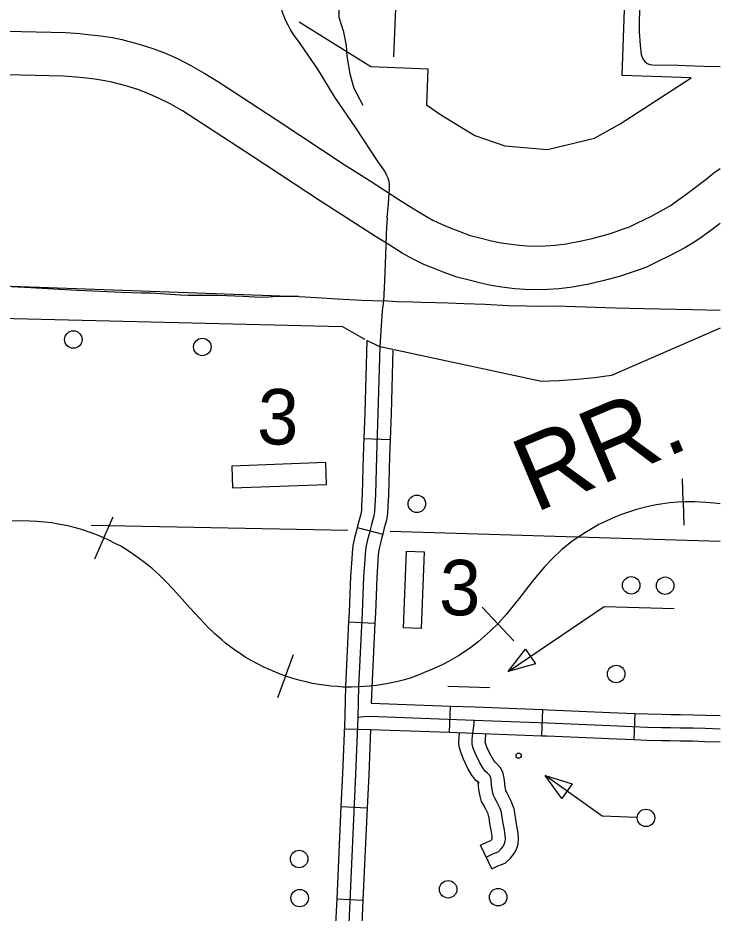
# Model space of a CAD drawing. Extents: x 653372 to 905732, y 627442 to 787275.
# Drawn here: x 724659 to 728673, y 770351 to 775467 of the extents above; entities that cross this region are included whole.
import ezdxf

# ---------------------------------------------------------------- set-up
doc = ezdxf.new("R2010")
doc.units = 0
for name, color, linetype in [('15', 7, 'Continuous'), ('32', 7, 'Continuous'), ('33', 7, 'Continuous'), ('34', 7, 'Continuous'), ('35', 7, 'Continuous'), ('4', 7, 'Continuous'), ('40', 7, 'Continuous'), ('45', 7, 'Continuous'), ('5', 7, 'Continuous'), ('56', 7, 'Continuous'), ('57', 7, 'Continuous'), ('6', 7, 'Continuous')]:
    doc.layers.add(name, color=color, linetype=linetype)

msp = doc.modelspace()

# ---------------------------------------------------------------- linework, layer by layer
at = {"layer": '15'}
for points in [[(724466.8, 775392.5), (724678.8, 775390.2), (724933.6, 775383.5), (725013.7, 775377.2), (725058.8, 775373), (725132.5, 775364.1), (725198.9, 775354.3), (725252.4, 775343.4), (725344.1, 775319.3), (725424.3, 775294.5), (725493.5, 775269.1), (725570.4, 775234.2), (725646.9, 775195.9), (725728.1, 775149.8), (725804.9, 775101.2), (726135.6, 774886.8), (726524.5, 774630.1), (726673.4, 774535.3), (726835.9, 774429.9), (726913.4, 774382.4), (726985.1, 774337.4), (727031.3, 774310.5), (727080.3, 774287.3), (727119.8, 774271.4), (727184.7, 774246.4), (727243.8, 774224.2), (727306.6, 774207.7), (727366.8, 774193.1), (727410.5, 774184.3), (727462.6, 774175.3), (727525.7, 774167.6), (727570.5, 774163.8), (727618.7, 774162.4), (727673.1, 774164), (727730.5, 774168.1), (727792.2, 774175.1), (727871, 774190.2), (727941.2, 774206.8), (728033.3, 774231.6), (728072.6, 774244.2), (728119.7, 774260.9), (728155, 774273.8), (728201.6, 774295.8), (728277.4, 774332.6), (728348.9, 774371.7), (728393.7, 774397.5), (728424.2, 774418.8), (728476.5, 774457.2), (728592.3, 774546.3), (728636.5, 774581.6), (728672.8, 774606)], [(728672.8, 774292.8), (728626.7, 774257.3), (728569.7, 774215.5), (728528, 774186.4), (728471.4, 774153.7), (728391.9, 774110.3), (728309.6, 774070.3), (728251.5, 774042.9), (728204.4, 774025.7), (728152.6, 774007.3), (728104.1, 773991.8), (728002.5, 773964.4), (727923.2, 773945.6), (727829.9, 773927.8), (727753.6, 773919.1), (727685.7, 773914.2), (727618.6, 773912.2), (727556.3, 773914.1), (727500, 773918.8), (727425.9, 773927.9), (727364.5, 773938.6), (727312.7, 773949), (727245.3, 773965.4), (727167.9, 773985.7), (727095.8, 774012.8), (727028.2, 774038.8), (726980, 774058.2), (726914.7, 774089.2), (726855.8, 774123.4), (726781.7, 774169.8), (726702.5, 774218.4), (726538.2, 774325), (726388.5, 774420.3), (725998.7, 774677.6), (725670.1, 774890.7), (725599.4, 774935.4), (725529.2, 774975.3), (725462.9, 775008.4), (725398.6, 775037.6), (725344.2, 775057.6), (725275.4, 775078.9), (725195.6, 775099.8), (725155.5, 775108), (725099.3, 775116.3), (725032.2, 775124.4), (724992.3, 775128.1), (724920.6, 775133.7), (724674.1, 775140.2), (724462.5, 775142.5)]]:
    msp.add_lwpolyline(points, dxfattribs=at)
at = {"layer": '32'}
for p, q in [((726636.9, 773063), (726786.8, 773057.4)), ((726599, 772553.9), (726744.5, 772517.3)), ((726549.6, 772015), (726699.4, 772007.6)), ((727126.8, 771384.4), (727132.2, 771534.3)), ((727654.2, 771364.3), (727660, 771514.2)), ((728181.6, 771342.2), (728187.7, 771492.1)), ((726524.5, 771404.4), (726674.4, 771400.7)), ((726505.8, 770959.7), (726655.7, 770952.8)), ((726481.4, 770432.3), (726631.2, 770425.3))]:
    msp.add_line(p, q, dxfattribs=at)
for points in [[(726265.3, 773873.9), (726222.9, 773875.2), (726178.4, 773875.2), (726141.5, 773874.2), (726093.8, 773871.4), (726049.3, 773870), (726011.1, 773870.5), (725946.5, 773874.5), (725852.1, 773878.7), (725798.6, 773881), (725757.6, 773880.8), (725683.9, 773881), (725631.8, 773880.4), (725588.5, 773883.1), (725532.2, 773885.5), (725474, 773890.7), (725417.8, 773893.8), (725363.6, 773894.8), (725251.1, 773898.1), (725087, 773905.8), (724999.4, 773908.5), (724863.4, 773916.7), (724733, 773924.8), (724624.7, 773929.5)], [(726726.9, 773588), (726717.3, 773207.6), (726708.1, 772962.1), (726702.5, 772743.5), (726698.7, 772679.3), (726697.7, 772643.7), (726692.2, 772613.6), (726680.9, 772571.8), (726667.4, 772518.2), (726656, 772476.5), (726647.6, 772440.1), (726643.8, 772403.6), (726641.9, 772370.7), (726635.3, 772272.9), (726627.3, 772068.1), (726606.3, 771643.8), (726602, 771470.9), (726589.5, 771145.1), (726547.9, 770247.3)], [(726801.5, 773571.9), (726726.9, 773588), (726652.8, 773623.1), (726642.4, 773210), (726636.9, 773063)], [(726801.5, 773571.9), (726792.3, 773205.3), (726786.8, 773057.4)], [(726636.9, 773063), (726633.2, 772964.5), (726627.6, 772746.7), (726623.8, 772682.7), (726622.9, 772651.6), (726619, 772630.2), (726608.3, 772590.8), (726599, 772553.9)], [(726786.8, 773057.4), (726783.1, 772959.8), (726777.4, 772740.3), (726773.7, 772676), (726772.5, 772635.8), (726765.4, 772597.1), (726753.4, 772552.9), (726744.5, 772517.3)], [(726599, 772553.9), (726594.8, 772537.2), (726583.3, 772494.7), (726573.5, 772452.5), (726569, 772409.7), (726567, 772375.4), (726560.4, 772276.9), (726552.4, 772071.4), (726549.6, 772015)], [(726744.5, 772517.3), (726739.9, 772499.3), (726728.8, 772458.2), (726721.7, 772427.7), (726718.6, 772397.5), (726716.7, 772366), (726710.2, 772268.9), (726702.2, 772064.8), (726699.4, 772007.6)], [(726549.6, 772015), (726531.4, 771646.5), (726527.4, 771485.7)], [(726699.4, 772007.6), (726681.3, 771641), (726679, 771550.7)], [(726679, 771550.7), (727132.2, 771534.3)], [(727132.2, 771534.3), (727270.5, 771529.3), (727660, 771514.2)], [(726527.4, 771485.7), (726527.1, 771473.2), (726514.6, 771148.3), (726505.8, 770959.7)], [(727660, 771514.2), (727690, 771513), (728089, 771496.1), (728187.7, 771492.1)], [(728187.7, 771492.1), (728259.4, 771489.1), (728340.8, 771487.3), (728391.1, 771486.4), (728446.8, 771485.3), (728520.9, 771484.4), (728590.1, 771482.3), (728672.8, 771479.8)], [(726602, 771470.9), (726619.5, 771472.6), (726638, 771474.5), (726666.3, 771476.1), (727267.7, 771454.3), (727687, 771438), (728085.8, 771421.2), (728257, 771414.2), (728339.3, 771412.3), (728389.7, 771411.4), (728445.5, 771410.4), (728519.2, 771409.4), (728587.8, 771407.3), (728672.8, 771404.8)], [(726674.4, 771400.7), (726664.5, 771141.9), (726655.7, 770952.8)], [(726674.4, 771400.7), (727126.8, 771384.4)], [(727126.8, 771384.4), (727264.9, 771379.4), (727654.2, 771364.3)], [(727654.2, 771364.3), (727684, 771363.1), (728082.7, 771346.2), (728181.6, 771342.2)], [(728181.6, 771342.2), (728254.7, 771339.2), (728337.8, 771337.3), (728388.3, 771336.4), (728444.3, 771335.4), (728517.6, 771334.4), (728585.6, 771332.3), (728672.8, 771329.7)], [(726505.8, 770959.7), (726481.4, 770432.3)], [(726655.7, 770952.8), (726631.2, 770425.3)], [(726481.4, 770432.3), (726473.1, 770252.6), (726470.6, 770227.2), (726452, 770227.2), (726380, 770229.4), (726320.4, 770228.4), (726271.9, 770229.4)], [(726631.2, 770425.3), (726622.7, 770242), (726617.5, 770186.8)]]:
    msp.add_lwpolyline(points, dxfattribs=at)
at = {"layer": '33'}
for points in [[(726769.2, 774324.1), (726777.5, 774403.9), (726783.3, 774491.2), (726783.9, 774512.7), (726780.6, 774532.7), (726776.3, 774550.3), (726768.8, 774566.4), (726756.1, 774590.6), (726718.7, 774644.2), (726591, 774838.1), (726470.7, 775013.5)], [(726769.2, 774324.1), (726768.3, 774294.9), (726765.7, 774268.4), (726763.6, 774230.9), (726760.1, 774112.9), (726753.7, 773962), (726748.9, 773849.2)], [(728672.8, 773794.2), (728514.5, 773798.6), (728234.7, 773804.6), (728074.2, 773807.8), (727902.7, 773813), (727728, 773819), (727625.7, 773818.1), (727566.9, 773819.1), (727462, 773821.4), (727329.1, 773829.4), (727210.8, 773833.7), (727117.1, 773837.4), (727048.8, 773838.6), (726963.8, 773841.2), (726916.2, 773842.6), (726825.1, 773844.5), (726748.9, 773849.2)]]:
    msp.add_lwpolyline(points, dxfattribs=at)
at = {"layer": '34'}
for points in [[(728215.6, 775916.9), (728210.8, 775388.2), (728215.3, 775311.3), (728222.2, 775257.4), (728230.9, 775232.4), (728240.7, 775219.3), (728256.5, 775206.9), (728270.9, 775201.4), (728283.6, 775198.4), (728324.5, 775197.2), (728396.1, 775198.4), (728473.6, 775195.3), (728581.7, 775190.3), (728672.8, 775188.4)], [(726470.7, 775013.5), (726373.7, 775173.7), (726321.2, 775249.2), (726267.8, 775326.3), (726238, 775366.2), (726216.1, 775401.8), (726203.2, 775425.3), (726190.5, 775451.1), (726180.1, 775475.3), (726172.7, 775492.2), (726167, 775510.9)], [(724088.8, 773952.5), (726265.3, 773873.9), (726298.3, 773873), (726396.1, 773866.5), (726483.6, 773861.1), (726625.2, 773854.8), (726748.9, 773849.2)], [(726748.9, 773849.2), (726741.3, 773793), (726735.1, 773707), (726726.9, 773588)]]:
    msp.add_lwpolyline(points, dxfattribs=at)
at = {"layer": '35'}
msp.add_lwpolyline([(726632.2, 774965.6), (726580.7, 775064.2), (726559.1, 775144.9), (726541.5, 775250), (726537.4, 775308.4), (726521.7, 775385.1), (726495.9, 775469.9), (726496.8, 775574.5), (726508, 775730.5), (726515.7, 775767.3), (726546.3, 775807.8), (726564.4, 775902.1), (726611.4, 776106.9), (726670.5, 776216.9), (726684.1, 776304.7), (726738.1, 776513.5)], dxfattribs=at)
at = {"layer": '4'}
for points in [[(726544.1, 772536.7), (725077.4, 772565.5)], [(728672.8, 772474.5), (726787.1, 772531.2)]]:
    msp.add_lwpolyline(points, dxfattribs=at)
at = {"layer": '40'}
for p, q in [((728462.2, 772700.5), (728458.2, 772832.4)), ((728462.2, 772700.5), (728466.1, 772568.5)), ((725150.2, 772495.2), (725203.4, 772616)), ((725150.2, 772495.2), (725097.1, 772374.4)), ((727403.2, 772003.5), (727312.6, 772099.6)), ((727403.2, 772003.5), (727493.7, 771907.4)), ((726188.6, 771705.1), (726234.5, 771828.8)), ((726188.6, 771705.1), (726142.7, 771581.3))]:
    msp.add_line(p, q, dxfattribs=at)
for points in [[(728672.8, 772689.5), (728638.9, 772693.9), (728593.4, 772698.1), (728558.9, 772700.1), (728526.7, 772701.4), (728473, 772700.8), (728430.6, 772699.5), (728382.9, 772694.9), (728333.7, 772688.5), (728307.3, 772684.2), (728254.5, 772672.5), (728195.8, 772657.8), (728150.1, 772643), (728109.8, 772628.7), (728071.7, 772614), (727979.8, 772570.9), (727904.2, 772526), (727833.5, 772479.6), (727768.9, 772428.2), (727713.3, 772376.4), (727668.2, 772329.2), (727597.8, 772246.8), (727522.7, 772147.1), (727449.3, 772057.1), (727406.9, 772007), (727361.2, 771964), (727326.3, 771933.2), (727290.7, 771901.6), (727247.1, 771868.6), (727177.1, 771821.8), (727124.2, 771791.5), (727083.3, 771769.8), (727029.2, 771745.1), (726978.3, 771723.4), (726946.3, 771710.5), (726901.1, 771693.9), (726860.5, 771682.6), (726830.1, 771673.8), (726784.7, 771664.1), (726745.7, 771656.9), (726707.8, 771651.8), (726671.3, 771647.7), (726609, 771643.7), (726566.3, 771642.6), (726518.1, 771642.6), (726485.6, 771645.3), (726448, 771648.2), (726409.6, 771653.2), (726365.8, 771659.7), (726342.4, 771663.8), (726314, 771670.2), (726264.1, 771681.8), (726224.6, 771693.7), (726190.2, 771704.5), (726158.7, 771716.2), (726131.3, 771727), (726104.2, 771738.6), (726061.8, 771757.9), (726031.7, 771773.3), (725991.8, 771794.6), (725958.1, 771814), (725929.6, 771833.9), (725899.7, 771853.6), (725868.5, 771876.7), (725845.8, 771894), (725824.1, 771912.3), (725784.6, 771947.5), (725747.2, 771983.3), (725700.2, 772031.9), (725641.1, 772095.7), (725582.4, 772161.6)], [(728672.8, 772689.5), (728638.9, 772693.9), (728593.4, 772698.1), (728558.9, 772700.1), (728526.7, 772701.4), (728473, 772700.8), (728430.6, 772699.5), (728382.9, 772694.9), (728333.7, 772688.5), (728307.3, 772684.2), (728254.5, 772672.5), (728195.8, 772657.8), (728150.1, 772643), (728109.8, 772628.7), (728071.7, 772614)], [(728071.7, 772614), (727979.8, 772570.9), (727904.2, 772526), (727833.5, 772479.6), (727768.9, 772428.2), (727713.3, 772376.4), (727668.2, 772329.2), (727597.8, 772246.8), (727522.7, 772147.1), (727449.3, 772057.1), (727406.9, 772007), (727361.2, 771964), (727326.3, 771933.2), (727290.7, 771901.6), (727247.1, 771868.6), (727177.1, 771821.8), (727124.2, 771791.5), (727083.3, 771769.8), (727029.2, 771745.1), (726978.3, 771723.4), (726946.3, 771710.5), (726901.1, 771693.9), (726860.5, 771682.6), (726830.1, 771673.8), (726784.7, 771664.1), (726745.7, 771656.9), (726707.8, 771651.8), (726671.3, 771647.7), (726609, 771643.7), (726566.3, 771642.6), (726518.1, 771642.6), (726485.6, 771645.3), (726448, 771648.2), (726409.6, 771653.2), (726365.8, 771659.7), (726342.4, 771663.8), (726314, 771670.2), (726264.1, 771681.8), (726224.6, 771693.7), (726190.2, 771704.5), (726158.7, 771716.2), (726131.3, 771727), (726104.2, 771738.6), (726061.8, 771757.9), (726031.7, 771773.3), (725991.8, 771794.6), (725958.1, 771814), (725929.6, 771833.9), (725899.7, 771853.6), (725868.5, 771876.7), (725845.8, 771894), (725824.1, 771912.3), (725784.6, 771947.5), (725747.2, 771983.3), (725700.2, 772031.9), (725641.1, 772095.7), (725582.4, 772161.6), (725547.2, 772201.8), (725506.9, 772243.3), (725480.3, 772271.1), (725466.9, 772284.4)], [(725466.9, 772284.4), (725424.3, 772321.3), (725374.2, 772360.3), (725332.5, 772391.4), (725290.1, 772422.1), (725246.8, 772447.7), (725219.2, 772461.7), (725170.5, 772486.3), (725124, 772506.8), (725083.2, 772522.5), (725016.7, 772545.3), (724979.7, 772555.1), (724934.3, 772565.1), (724889.9, 772574.1), (724853, 772580.4), (724812.5, 772585.1), (724767.6, 772589.5), (724725.4, 772591.1), (724660.6, 772592.3), (724625.9, 772591.7)], [(725582.4, 772161.6), (725547.2, 772201.8), (725506.9, 772243.3), (725480.3, 772271.1), (725466.9, 772284.4), (725424.3, 772321.3), (725374.2, 772360.3), (725332.5, 772391.4), (725290.1, 772422.1), (725246.8, 772447.7), (725219.2, 772461.7), (725170.5, 772486.3), (725124, 772506.8), (725083.2, 772522.5), (725016.7, 772545.3), (724979.7, 772555.1), (724934.3, 772565.1), (724889.9, 772574.1), (724853, 772580.4), (724812.5, 772585.1), (724767.6, 772589.5), (724725.4, 772591.1), (724660.6, 772592.3), (724625.9, 772591.7)]]:
    msp.add_lwpolyline(points, dxfattribs=at)
at = {"layer": '45'}
msp.add_line((727368.8, 770603.5), (727302.8, 770738.2), dxfattribs=at)
for points in [[(727335.8, 770670.8), (727373.1, 770689.1), (727403.6, 770700.9), (727419.4, 770715.8), (727432.6, 770732.2), (727439, 770744.7), (727444.1, 770759.9), (727445.3, 770775.3), (727444, 770798.7), (727437.8, 770837), (727430.9, 770874.7), (727425.9, 770911), (727422.4, 770926.5), (727417.5, 770942), (727410.7, 770960.3), (727398.7, 770982.7), (727386, 771007.2), (727379, 771018.8), (727374.2, 771036.3), (727370.2, 771057.8), (727366.9, 771083.7), (727363.7, 771111.9), (727361.5, 771125.3), (727354.5, 771139.6), (727342.3, 771153.3), (727330.5, 771162.4), (727316.3, 771181.6), (727297.2, 771213.6), (727274.6, 771260.4), (727261.5, 771293.6), (727256.2, 771315.2), (727255.2, 771327.2), (727256.3, 771341.9), (727257.6, 771363.3), (727262.8, 771403.8), (727266.5, 771437.2), (727267.7, 771454.3)], [(727293.2, 771094.3), (727291.7, 771097.4), (727291, 771098.2), (727276.4, 771109.4), (727253.8, 771140), (727231.2, 771178), (727205.8, 771230.3), (727189.9, 771270.7), (727181.9, 771303), (727180, 771327), (727184.1, 771382.3)], [(727428.1, 771159.8), (727417.4, 771181.8), (727393.5, 771208.5), (727384.6, 771215.4), (727378.9, 771223.1), (727363.3, 771249.2), (727343.3, 771290.5), (727333.1, 771316.5), (727330.4, 771327.3), (727330.4, 771327.4), (727331.1, 771336.8), (727333.6, 771376.7)], [(727368.8, 770603.5), (727403.2, 770620.4), (727444.3, 770636.3), (727474.5, 770664.7), (727495.8, 770691.1), (727508.3, 770715.5), (727518.2, 770744.9), (727520.4, 770774.6), (727518.6, 770806.8), (727511.7, 770849.8), (727504.9, 770886.5), (727499.8, 770924.4), (727494.8, 770946.1), (727488.5, 770966.4), (727479.2, 770991.2), (727465, 771017.7), (727451.5, 771043.9), (727448.6, 771048.7), (727447.3, 771053.2), (727444.3, 771069.4), (727441.4, 771092.5), (727438, 771122.3), (727433.6, 771148.4), (727428.1, 771159.8)], [(727302.8, 770738.2), (727343, 770757.9), (727362.8, 770765.6), (727364.3, 770766.9), (727369.4, 770773.2), (727369.7, 770773.9), (727370, 770774.9), (727370.1, 770775.9), (727369.3, 770790.6), (727363.8, 770824.3), (727356.8, 770862.9), (727352.1, 770897.5), (727349.9, 770906.8), (727346.5, 770917.7), (727342.2, 770929.3), (727332.3, 770947.8), (727320.5, 770970.5), (727309.5, 770988.8), (727301, 771019.4), (727296, 771046.3), (727292.4, 771074.9), (727289.5, 771101.5), (727289.3, 771102.2), (727293.2, 771094.3)]]:
    msp.add_lwpolyline(points, dxfattribs=at)
at = {"layer": '5'}
msp.add_lwpolyline([(726858.3, 776488.7), (726806, 775244.5)], dxfattribs=at)
at = {"layer": '56'}
for p, q in [((727462, 771731.5), (727559.8, 771859.8)), ((727559.8, 771859.8), (727617.2, 771775.5)), ((727617.2, 771775.5), (727462, 771731.5)), ((727767.5, 771006.1), (727672.4, 771136.3)), ((727672.4, 771136.3), (727826.6, 771089.2)), ((727826.6, 771089.2), (727767.5, 771006.1))]:
    msp.add_line(p, q, dxfattribs=at)
msp.add_lwpolyline([(726880.9, 772418.6), (726980.8, 772414.7), (726963.7, 771977.5), (726863.8, 771981.4)], close=True, dxfattribs=at)
for points in [[(727462, 771731.5), (728009.3, 772104), (728410, 772092)], [(727115.7, 771647.8), (727356.9, 771640.5)], [(728196.8, 770896.3), (727997.9, 770904.9), (727672.4, 771136.3)]]:
    msp.add_lwpolyline(points, dxfattribs=at)
for centre, radius in [((724976.2, 773628.7), 50), ((725713.3, 773586.6), 50), ((726939.7, 772690), 50), ((728164.8, 772223.8), 50), ((728358.5, 772221.8), 50), ((728078.7, 771717), 50), ((727521.2, 771250.8), 15), ((728249, 770894.8), 50), ((726266.5, 770660.2), 50), ((727118.2, 770487), 50), ((726269.6, 770436.6), 50), ((727404.3, 770441.5), 50)]:
    msp.add_circle(centre, radius, dxfattribs=at)
at = {"layer": '57'}
for p, q in [((726419.1, 772925.2), (725881.9, 772905.6)), ((726423.6, 772800.3), (726419.1, 772925.2)), ((725881.9, 772905.6), (725886.5, 772780.7)), ((725886.5, 772780.7), (726423.6, 772800.3))]:
    msp.add_line(p, q, dxfattribs=at)
at = {"layer": '6'}
for points in [[(728672.8, 778405.1), (728226.9, 778424.6), (728110.8, 775137.3)], [(726267.2, 775445.4), (726675.6, 775188.9), (727003.1, 775176.6), (726995, 774971.1)], [(726995, 774971.1), (727080.7, 774912), (727271.5, 774795.2), (727443.1, 774736.6), (727686.9, 774715.6), (727954.9, 774779.2), (728101.4, 774861.4), (728507.4, 775123.9), (728110.8, 775137.3)], [(724165.1, 773759.9), (726513.2, 773704.3)], [(726642.9, 773629.7), (726632.8, 773634.8), (726513.2, 773704.3)], [(728672.8, 773693.5), (728052.4, 773423), (727954.8, 773409.4), (727857.6, 773400.6), (727751.7, 773393.6), (727652.5, 773388.8), (726809.9, 773570.1)]]:
    msp.add_lwpolyline(points, dxfattribs=at)

# ---------------------------------------------------------------- texts
at = {"layer": '40'}
msp.add_text('RR.', height=422.4, rotation=22.8848, dxfattribs=at).set_placement((727613, 772636.4))
at = {"layer": '56'}
msp.add_text('3', height=316.8, rotation=358.28, dxfattribs=at).set_placement((727064.1, 772056.4))
at = {"layer": '57'}
msp.add_text('3', height=316.8, rotation=358.28, dxfattribs=at).set_placement((726023.8, 773032.8))

doc.saveas('drawing.dxf')
